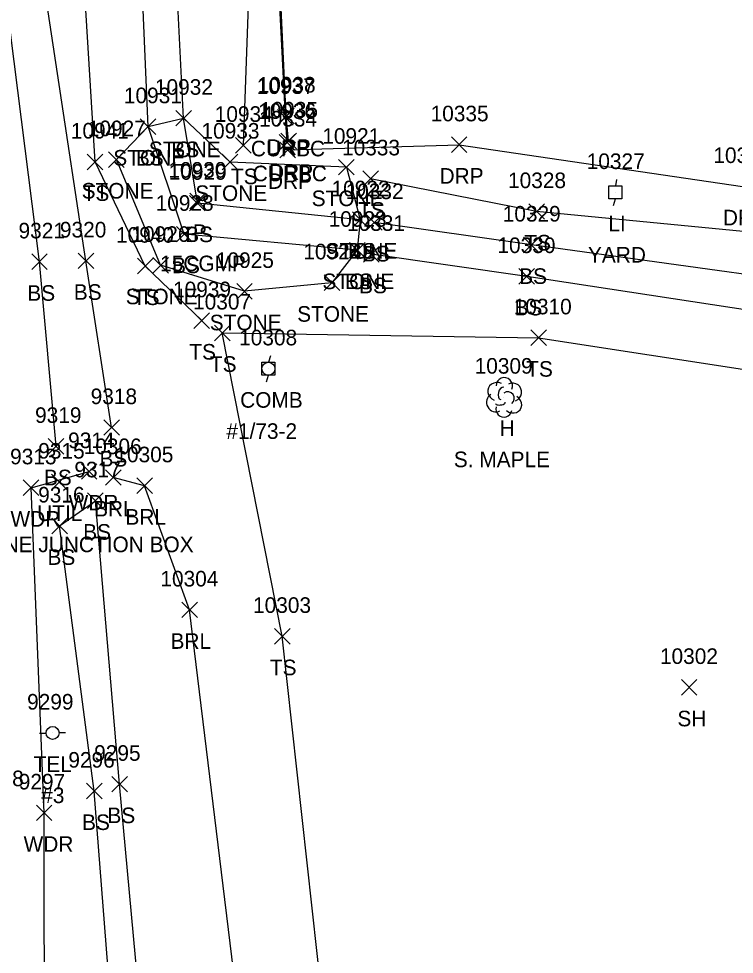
# Model space of a CAD drawing. Extents: x 1769141 to 1770911, y 735471 to 741449.
# Drawn here: x 1770301.1 to 1770392.9, y 738549 to 738669.1 of the extents above; entities that cross this region are included whole.
import ezdxf

# ---------------------------------------------------------------- set-up
doc = ezdxf.new("R2010")
doc.units = 0
for name, color, linetype in [('D_A', 7, 'Continuous'), ('D_C', 7, 'Continuous'), ('D_I', 7, 'Continuous'), ('D_TIC', 7, 'Continuous'), ('L_A', 7, 'Continuous'), ('L_C', 7, 'Continuous'), ('L_I', 7, 'Continuous'), ('L_TIC', 7, 'Continuous'), ('LABL', 7, 'Continuous'), ('LASF', 7, 'Continuous'), ('LAWA', 7, 'Continuous'), ('LELB', 7, 'Continuous'), ('LTD', 7, 'Continuous'), ('R_A', 7, 'Continuous'), ('R_I', 7, 'Continuous'), ('R_TIC', 7, 'Continuous'), ('RC', 7, 'Continuous'), ('RDP', 7, 'Continuous'), ('U_A', 7, 'Continuous'), ('U_C', 7, 'Continuous'), ('U_I', 7, 'Continuous'), ('UDEFAULT', 7, 'Continuous'), ('ULP', 7, 'Continuous'), ('UP', 7, 'Continuous')]:
    doc.layers.add(name, color=color, linetype=linetype)

msp = doc.modelspace()

# ---------------------------------------------------------------- linework, layer by layer
at = {"layer": 'D_TIC'}
for points in [[(1770323.08, 738644.67), (1770325.08, 738646.67)], [(1770325.08, 738644.67), (1770323.08, 738646.67)]]:
    msp.add_lwpolyline(points, dxfattribs=at)
at = {"layer": 'L_TIC'}
for points in [[(1770321.27, 738655.3), (1770323.27, 738657.3)], [(1770323.27, 738655.3), (1770321.27, 738657.3)], [(1770321.27, 738655.3), (1770323.27, 738657.3)], [(1770323.27, 738655.3), (1770321.27, 738657.3)], [(1770316.72, 738654.22), (1770318.72, 738656.22)], [(1770318.72, 738654.22), (1770316.72, 738656.22)], [(1770316.72, 738654.22), (1770318.72, 738656.22)], [(1770318.72, 738654.22), (1770316.72, 738656.22)], [(1770328.94, 738651.83), (1770330.94, 738653.83)], [(1770330.94, 738651.83), (1770328.94, 738653.83)], [(1770312.66, 738649.99), (1770314.66, 738651.99)], [(1770314.66, 738649.99), (1770312.66, 738651.99)], [(1770309.92, 738649.69), (1770311.92, 738651.69)], [(1770311.92, 738649.69), (1770309.92, 738651.69)], [(1770327.24, 738649.68), (1770329.24, 738651.68)], [(1770329.24, 738649.68), (1770327.24, 738651.68)], [(1770327.24, 738649.68), (1770329.24, 738651.68)], [(1770329.24, 738649.68), (1770327.24, 738651.68)], [(1770342.16, 738649.02), (1770344.16, 738651.02)], [(1770344.16, 738649.02), (1770342.16, 738651.02)], [(1770342.16, 738649.02), (1770344.16, 738651.02)], [(1770344.16, 738649.02), (1770342.16, 738651.02)], [(1770345.26, 738647.53), (1770347.26, 738649.53)], [(1770347.26, 738647.53), (1770345.26, 738649.53)], [(1770323.04, 738644.4), (1770325.04, 738646.4)], [(1770325.04, 738644.4), (1770323.04, 738646.4)], [(1770366.55, 738643.33), (1770368.55, 738645.33)], [(1770368.55, 738643.33), (1770366.55, 738645.33)], [(1770343.92, 738642.28), (1770345.92, 738644.28)], [(1770345.92, 738642.28), (1770343.92, 738644.28)], [(1770343.92, 738642.28), (1770345.92, 738644.28)], [(1770345.92, 738642.28), (1770343.92, 738644.28)], [(1770345.72, 738641.92), (1770347.72, 738643.92)], [(1770347.72, 738641.92), (1770345.72, 738643.92)], [(1770321.36, 738640.42), (1770323.36, 738642.42)], [(1770323.36, 738640.42), (1770321.36, 738642.42)], [(1770365.87, 738639.04), (1770367.87, 738641.04)], [(1770367.87, 738639.04), (1770365.87, 738641.04)], [(1770343.54, 738638.37), (1770345.54, 738640.37)], [(1770345.54, 738638.37), (1770343.54, 738640.37)], [(1770343.54, 738638.37), (1770345.54, 738640.37)], [(1770345.54, 738638.37), (1770343.54, 738640.37)], [(1770345.34, 738637.84), (1770347.34, 738639.84)], [(1770347.34, 738637.84), (1770345.34, 738639.84)], [(1770302.8, 738636.88), (1770304.8, 738638.88)], [(1770304.8, 738636.88), (1770302.8, 738638.88)], [(1770308.76, 738637), (1770310.76, 738639)], [(1770310.76, 738637), (1770308.76, 738639)], [(1770316.36, 738636.33), (1770318.36, 738638.33)], [(1770318.36, 738636.33), (1770316.36, 738638.33)], [(1770318.32, 738636.43), (1770320.32, 738638.43)], [(1770320.32, 738636.43), (1770318.32, 738638.43)], [(1770340.3, 738634.19), (1770342.3, 738636.19)], [(1770342.3, 738634.19), (1770340.3, 738636.19)], [(1770365.27, 738635), (1770367.27, 738637)], [(1770367.27, 738635), (1770365.27, 738637)], [(1770329.09, 738633.09), (1770331.09, 738635.09)], [(1770331.09, 738633.09), (1770329.09, 738635.09)], [(1770323.6, 738629.33), (1770325.6, 738631.33)], [(1770325.6, 738629.33), (1770323.6, 738631.33)], [(1770326.24, 738627.76), (1770328.24, 738629.76)], [(1770328.24, 738627.76), (1770326.24, 738629.76)], [(1770366.8, 738627.14), (1770368.8, 738629.14)], [(1770368.8, 738627.14), (1770366.8, 738629.14)], [(1770312.05, 738615.62), (1770314.05, 738617.62)], [(1770314.05, 738615.62), (1770312.05, 738617.62)], [(1770304.93, 738613.21), (1770306.93, 738615.21)], [(1770306.93, 738613.21), (1770304.93, 738615.21)], [(1770309.17, 738609.98), (1770311.17, 738611.98)], [(1770311.17, 738609.98), (1770309.17, 738611.98)], [(1770312.26, 738609.21), (1770314.26, 738611.21)], [(1770314.26, 738609.21), (1770312.26, 738611.21)], [(1770301.72, 738607.9), (1770303.72, 738609.9)], [(1770303.72, 738607.9), (1770301.72, 738609.9)], [(1770316.28, 738608.16), (1770318.28, 738610.16)], [(1770318.28, 738608.16), (1770316.28, 738610.16)], [(1770309.96, 738606.23), (1770311.96, 738608.23)], [(1770311.96, 738606.23), (1770309.96, 738608.23)], [(1770309.96, 738606.23), (1770311.96, 738608.23)], [(1770311.96, 738606.23), (1770309.96, 738608.23)], [(1770305.37, 738603), (1770307.37, 738605)], [(1770307.37, 738603), (1770305.37, 738605)], [(1770322.05, 738592.23), (1770324.05, 738594.23)], [(1770324.05, 738592.23), (1770322.05, 738594.23)], [(1770333.93, 738588.84), (1770335.93, 738590.84)], [(1770335.93, 738588.84), (1770333.93, 738590.84)], [(1770386.11, 738582.29), (1770388.11, 738584.29)], [(1770388.11, 738582.29), (1770386.11, 738584.29)], [(1770313.07, 738569.87), (1770315.07, 738571.87)], [(1770315.07, 738569.87), (1770313.07, 738571.87)], [(1770309.82, 738568.99), (1770311.82, 738570.99)], [(1770311.82, 738568.99), (1770309.82, 738570.99)], [(1770303.4, 738566.19), (1770305.4, 738568.19)], [(1770305.4, 738566.19), (1770303.4, 738568.19)]]:
    msp.add_lwpolyline(points, dxfattribs=at)
at = {"layer": 'LABL'}
msp.add_lwpolyline([(1770340.31, 738466.92), (1770333.34, 738506.88), (1770329.31, 738541.7), (1770323.05, 738593.23), (1770317.28, 738609.16), (1770313.26, 738610.21)], dxfattribs=at)
at = {"layer": 'LASF'}
for points in [[(1770343.16, 738650.02), (1770344.92, 738643.28), (1770344.54, 738639.37), (1770341.3, 738635.19), (1770330.09, 738634.09), (1770319.32, 738637.43), (1770313.66, 738650.99), (1770317.72, 738655.22), (1770322.27, 738656.3), (1770328.24, 738650.68)], [(1770343.16, 738650.02), (1770328.24, 738650.68)]]:
    msp.add_lwpolyline(points, dxfattribs=at)
at = {"layer": 'LAWA'}
msp.add_lwpolyline([(1770315.31, 737855.3), (1770316.28, 737876.24), (1770318.08, 737906.16), (1770319.03, 737952.94), (1770319.51, 737991.64), (1770322.73, 738039.36), (1770319.98, 738085.11), (1770320.24, 738127.38), (1770319.97, 738169.49), (1770317.68, 738213.18), (1770316.02, 738251.23), (1770320.47, 738275.34), (1770313.94, 738321.19), (1770312.42, 738373.07), (1770310.47, 738419.05), (1770309.28, 738459.52), (1770309.11, 738496.14), (1770304.45, 738533.38), (1770304.4, 738567.19), (1770302.72, 738608.9), (1770310.17, 738610.98)], dxfattribs=at)
at = {"layer": 'LELB'}
for points in [[(1770305.93, 738614.21), (1770303.8, 738637.88), (1770297.73, 738685.6), (1770295.56, 738723.18), (1770293.45, 738765.7), (1770294.13, 738774.63), (1770292.14, 738781.13), (1770288.2, 738807.56), (1770294.75, 738841.02)], [(1770313.05, 738616.62), (1770309.76, 738638), (1770302.47, 738686.09), (1770300.55, 738723.81), (1770298.74, 738764.86), (1770298.88, 738772.96), (1770299.09, 738780.19), (1770296.45, 738802.95), (1770296.72, 738840.69)], [(1770329.94, 738652.83), (1770331.38, 738692.37), (1770329.06, 738732.37), (1770326.06, 738764.28), (1770316.4, 738767.86), (1770307.84, 738765.69), (1770308.13, 738797.53), (1770307.15, 738828.31)], [(1770324.6, 738630.33), (1770317.36, 738637.33), (1770310.92, 738650.69), (1770308.67, 738687.65), (1770307.37, 738733.88), (1770305.55, 738760.88), (1770307.84, 738765.69)], [(1770344.54, 738639.37), (1770322.36, 738641.42), (1770317.72, 738655.22), (1770316.24, 738690.19), (1770312.83, 738733.28), (1770314.85, 738753.2)], [(1770344.92, 738643.28), (1770324.04, 738645.4), (1770322.27, 738656.3), (1770320.54, 738690.54), (1770318.46, 738732.42), (1770317.79, 738752.68), (1770314.85, 738753.2)], [(1770401.97, 738640.98), (1770367.55, 738644.33), (1770346.26, 738648.53)], [(1770463.23, 738620.51), (1770462.78, 738625.19), (1770437.43, 738627.95), (1770401.5, 738635.26), (1770366.87, 738640.04), (1770346.72, 738642.92)], [(1770463.23, 738620.51), (1770436.56, 738624.28), (1770400.76, 738630.75), (1770366.27, 738636), (1770346.34, 738638.84)], [(1770419.36, 738454.42), (1770381.13, 738464.12), (1770345.89, 738471.12), (1770345.63, 738505.12), (1770340.03, 738543.34), (1770334.93, 738589.84), (1770327.24, 738628.76), (1770367.8, 738628.14), (1770410.35, 738621.59)], [(1770326.03, 738235.15), (1770326.08, 738270.84), (1770321.82, 738323.89), (1770320.4, 738369.77), (1770319.32, 738423.93), (1770321.23, 738457.95), (1770319.1, 738494.22), (1770313.73, 738532.83), (1770310.82, 738569.99), (1770306.37, 738604), (1770310.96, 738607.23)], [(1770332.56, 738233.09), (1770328.53, 738276.16), (1770328.08, 738323.5), (1770323.35, 738369.56), (1770325.47, 738422.83), (1770330.73, 738452.63), (1770331.83, 738461.72), (1770324.98, 738493.96), (1770317.4, 738534.73), (1770314.07, 738570.87), (1770310.96, 738607.23)]]:
    msp.add_lwpolyline(points, dxfattribs=at)
at = {"layer": 'LTD'}
msp.add_line((1770363.36, 738620.53), (1770363.36, 738620.53), dxfattribs=at)
msp.add_line((1770363.36, 738620.53), (1770363.36, 738620.53), dxfattribs=at)
msp.add_arc((1770363.4, 738621.97), 1.05, 335.5272, 180.9563, dxfattribs=at)
for centre, major_axis, ratio, start_param, end_param in [((1770362.57, 738621.2), (1.21, -0.51), 0.895232, 1.570796, 4.712389), ((1770363.15, 738620.99), (-0.208, -0.792), 0.645439, 3.141593, 6.283185), ((1770364.4, 738621.12), (-1.14, -0.48), 0.949671, 1.570796, 4.712389), ((1770362.27, 738619.82), (0.58, -1.04), 0.959034, 3.141593, 6.283185), ((1770363.86, 738620.37), (-0.5, 0.667), 0.989748, 3.141593, 6.283185), ((1770364.36, 738619.7), (-1.09, 0.79), 0.841452, 1.570796, 4.712389), ((1770362.9, 738619.78), (-0.625, -0.083), 0.423636, 0, 3.141593), ((1770363.36, 738619.03), (0.26, 1.06), 0.942809, 1.570796, 4.712389)]:
    msp.add_ellipse(centre, major_axis=major_axis, ratio=ratio, start_param=start_param, end_param=end_param, dxfattribs=at)
at = {"layer": 'R_TIC'}
for points in [[(1770334.33, 738655.41), (1770336.33, 738657.41)], [(1770336.33, 738655.41), (1770334.33, 738657.41)], [(1770334.44, 738655.59), (1770336.44, 738657.59)], [(1770336.44, 738655.59), (1770334.44, 738657.59)], [(1770334.55, 738652.21), (1770336.55, 738654.21)], [(1770336.55, 738652.21), (1770334.55, 738654.21)], [(1770334.75, 738652.39), (1770336.75, 738654.39)], [(1770336.75, 738652.39), (1770334.75, 738654.39)], [(1770334.62, 738651.23), (1770336.62, 738653.23)], [(1770336.62, 738651.23), (1770334.62, 738653.23)], [(1770356.61, 738651.9), (1770358.61, 738653.9)], [(1770358.61, 738651.9), (1770356.61, 738653.9)]]:
    msp.add_lwpolyline(points, dxfattribs=at)
at = {"layer": 'RC'}
msp.add_lwpolyline([(1770335.55, 738653.21), (1770335.33, 738656.41), (1770333.51, 738692.47), (1770331.55, 738732.27), (1770329.82, 738764.1), (1770328.53, 738792.38), (1770328.25, 738798.81)], dxfattribs=at)
at = {"layer": 'RDP'}
for points in [[(1770335.75, 738653.39), (1770335.44, 738656.59), (1770333.78, 738692.49), (1770331.81, 738732.17), (1770329.99, 738764.25), (1770328.68, 738792.35), (1770328.25, 738798.81), (1770327.15, 738820.89), (1770327.56, 738823.12), (1770328.07, 738825.53), (1770330.32, 738832.36), (1770332.61, 738836.88), (1770338.21, 738844.01), (1770341, 738846.86), (1770352.93, 738854.47), (1770358.73, 738857.13), (1770364.02, 738858.48), (1770369.7, 738859.15)], [(1770335.62, 738652.23), (1770357.61, 738652.9), (1770393.94, 738647.55)]]:
    msp.add_lwpolyline(points, dxfattribs=at)
at = {"layer": 'UDEFAULT'}
for points in [[(1770305.34, 738608.63), (1770307.34, 738610.63)], [(1770307.34, 738608.63), (1770305.34, 738610.63)]]:
    msp.add_lwpolyline(points, dxfattribs=at)
at = {"layer": 'ULP'}
for p, q in [((1770377.8, 738648.45), (1770377.64, 738647.61)), ((1770376.8, 738645.95), (1770376.8, 738647.61)), ((1770376.8, 738647.61), (1770378.47, 738647.61)), ((1770378.47, 738647.61), (1770378.47, 738645.95)), ((1770378.47, 738645.95), (1770376.8, 738645.95)), ((1770377.39, 738645.11), (1770377.64, 738645.95)), ((1770377.64, 738646.78), (1770377.64, 738646.78))]:
    msp.add_line(p, q, dxfattribs=at)
at = {"layer": 'UP'}
for p, q in [((1770333.4, 738625.83), (1770333.15, 738625)), ((1770332.32, 738623.33), (1770332.32, 738625)), ((1770332.32, 738625), (1770333.98, 738625)), ((1770333.15, 738624.16), (1770333.15, 738624.16)), ((1770333.98, 738625), (1770333.98, 738623.33)), ((1770333.98, 738623.33), (1770332.32, 738623.33)), ((1770332.9, 738622.5), (1770333.15, 738623.33)), ((1770303.82, 738577.43), (1770304.65, 738577.43)), ((1770305.48, 738577.44), (1770305.48, 738577.44)), ((1770307.15, 738577.44), (1770306.31, 738577.44)), ((1770306.31, 738577.44), (1770306.31, 738577.44)), ((1770307.15, 738577.44), (1770307.15, 738577.44))]:
    msp.add_line(p, q, dxfattribs=at)
for centre in [(1770333.15, 738624.16), (1770305.48, 738577.44)]:
    msp.add_circle(centre, 0.833, dxfattribs=at)

# ---------------------------------------------------------------- texts
at = {"layer": 'D_A'}
msp.add_text('P', height=2, dxfattribs=at).set_placement((1770323.46, 738640.67))
at = {"layer": 'D_C'}
msp.add_text('15CGMP', height=2, dxfattribs=at).set_placement((1770319.27, 738636.67))
at = {"layer": 'D_I'}
msp.add_text('10930', height=2, dxfattribs=at).set_placement((1770320.32, 738648.67))
at = {"layer": 'L_A'}
for s, p in [('STONE', (1770317.82, 738651.3)), ('BS', (1770320.71, 738651.3)), ('STONE', (1770313.26, 738650.22)), ('BS', (1770316.16, 738650.22)), ('TS', (1770328.35, 738647.83)), ('STONE', (1770309.2, 738645.99)), ('TS', (1770309.33, 738645.69)), ('STONE', (1770323.78, 738645.68)), ('STONE', (1770323.78, 738645.68)), ('STONE', (1770338.7, 738645.02)), ('STONE', (1770338.7, 738645.02)), ('TS', (1770344.67, 738643.53)), ('BS', (1770322.48, 738640.4)), ('TS', (1770365.96, 738639.33)), ('STONE', (1770340.47, 738638.28)), ('BS', (1770343.36, 738638.28)), ('BS', (1770345.16, 738637.92)), ('BS', (1770320.8, 738636.42)), ('STONE', (1770340.08, 738634.37)), ('BS', (1770342.98, 738634.37)), ('BS', (1770365.31, 738635.04)), ('BS', (1770308.2, 738633)), ('BS', (1770344.78, 738633.84)), ('BS', (1770302.24, 738632.88)), ('STONE', (1770314.86, 738632.43)), ('TS', (1770315.77, 738632.33)), ('BS', (1770364.71, 738631)), ('STONE', (1770336.84, 738630.19)), ('STONE', (1770325.63, 738629.09)), ('TS', (1770323.01, 738625.33)), ('TS', (1770325.65, 738623.76)), ('TS', (1770366.21, 738623.14)), ('H', (1770362.79, 738615.53)), ('BS', (1770311.49, 738611.62)), ('BS', (1770304.37, 738609.21)), ('WDR', (1770307.53, 738605.98)), ('BRL', (1770310.8, 738605.21)), ('BRL', (1770314.82, 738604.16)), ('WDR', (1770300.08, 738603.9)), ('BS', (1770309.4, 738602.23)), ('BS', (1770309.4, 738602.23)), ('BS', (1770304.82, 738599)), ('BRL', (1770320.6, 738588.23)), ('TS', (1770333.34, 738584.84)), ('SH', (1770385.6, 738578.29)), ('BS', (1770312.51, 738565.87)), ('BS', (1770309.26, 738564.99)), ('WDR', (1770301.76, 738562.19))]:
    msp.add_text(s, height=2, dxfattribs=at).set_placement(p)
at = {"layer": 'L_C'}
msp.add_text('S. MAPLE', height=2, dxfattribs=at).set_placement((1770356.93, 738611.53))
at = {"layer": 'L_I'}
for s, p in [('10931', (1770314.62, 738658.22)), ('10931', (1770314.62, 738658.22)), ('10932', (1770318.6, 738659.3)), ('10932', (1770318.6, 738659.3)), ('10934', (1770326.27, 738655.83)), ('10941', (1770307.82, 738653.69)), ('10927', (1770309.99, 738653.99)), ('10933', (1770324.57, 738653.68)), ('10933', (1770324.57, 738653.68)), ('10921', (1770340.06, 738653.02)), ('10921', (1770340.06, 738653.02)), ('10333', (1770342.59, 738651.53)), ('10929', (1770320.37, 738648.4)), ('10328', (1770363.88, 738647.33)), ('10922', (1770341.25, 738646.28)), ('10922', (1770341.25, 738646.28)), ('10332', (1770343.05, 738645.92)), ('10928', (1770318.69, 738644.42)), ('10329', (1770363.2, 738643.04)), ('10923', (1770340.87, 738642.37)), ('10923', (1770340.87, 738642.37)), ('10331', (1770343.23, 738641.84)), ('9321', (1770301.11, 738640.88)), ('9320', (1770306.42, 738641)), ('10940', (1770313.61, 738640.33)), ('10926', (1770315.59, 738640.43)), ('10330', (1770362.52, 738639)), ('10924', (1770337.63, 738638.19)), ('10925', (1770326.42, 738637.09)), ('10939', (1770320.92, 738633.33)), ('10307', (1770323.49, 738631.76)), ('10310', (1770364.61, 738631.14)), ('10309', (1770359.6, 738623.53)), ('9318', (1770310.36, 738619.62)), ('9319', (1770303.23, 738617.21)), ('9314', (1770307.47, 738613.98)), ('10306', (1770309.46, 738613.21)), ('9313', (1770300.03, 738611.9)), ('10305', (1770313.53, 738612.16)), ('9317', (1770308.27, 738610.23)), ('9317', (1770308.27, 738610.23)), ('9316', (1770303.63, 738607)), ('10304', (1770319.3, 738596.23)), ('10303', (1770331.18, 738592.84)), ('10302', (1770383.36, 738586.29)), ('9296', (1770307.5, 738572.99)), ('9295', (1770310.81, 738573.87)), ('9298', (1770295.83, 738570.61)), ('9297', (1770301.14, 738570.19))]:
    msp.add_text(s, height=2, dxfattribs=at).set_placement(p)
at = {"layer": 'R_A'}
for s, p in [('CURBC', (1770330.91, 738651.41)), ('DRP', (1770332.93, 738651.59)), ('CURBC', (1770331.14, 738648.21)), ('DRP', (1770333.24, 738648.39)), ('DRP', (1770355.1, 738647.9)), ('DRP', (1770333.1, 738647.23)), ('DRP', (1770391.43, 738642.55))]:
    msp.add_text(s, height=2, dxfattribs=at).set_placement(p)
at = {"layer": 'R_I'}
for s, p in [('10937', (1770331.66, 738659.41)), ('10938', (1770331.77, 738659.59)), ('10936', (1770331.83, 738656.21)), ('10935', (1770332.08, 738656.39)), ('10335', (1770353.95, 738655.9)), ('10334', (1770331.95, 738655.23)), ('10336', (1770390.21, 738650.55))]:
    msp.add_text(s, height=2, dxfattribs=at).set_placement(p)
at = {"layer": 'U_A'}
for s, p in [('LI', (1770376.74, 738641.78)), ('COMB', (1770329.53, 738619.16)), ('UTIL', (1770303.5, 738604.63)), ('TEL', (1770303.04, 738572.44))]:
    msp.add_text(s, height=2, dxfattribs=at).set_placement(p)
at = {"layer": 'U_C'}
for s, p in [('YARD', (1770374.13, 738637.78)), ('#1/73-2', (1770327.76, 738615.16)), ('TELEPHONE JUNCTION BOX', (1770286.71, 738600.63)), ('#3', (1770304.02, 738568.44))]:
    msp.add_text(s, height=2, dxfattribs=at).set_placement(p)
at = {"layer": 'U_I'}
for s, p in [('10327', (1770373.97, 738649.78)), ('10308', (1770329.4, 738627.16)), ('9315', (1770303.64, 738612.63)), ('9299', (1770302.21, 738580.44))]:
    msp.add_text(s, height=2, dxfattribs=at).set_placement(p)

doc.saveas('drawing.dxf')
